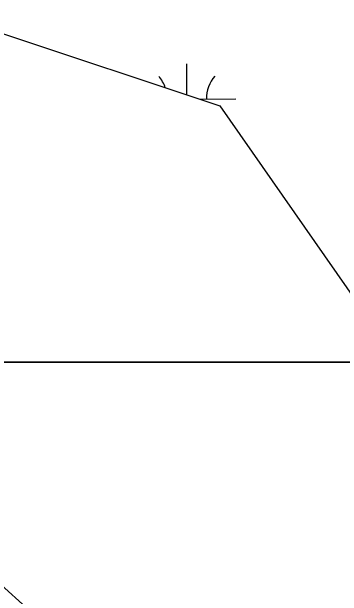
# Model space of a CAD drawing. Extents: x 3313442 to 3351311, y 721974 to 747360.
# Drawn here: x 3318484 to 3318821, y 744303 to 744900 of the extents above; entities that cross this region are included whole.
import ezdxf

# ---------------------------------------------------------------- set-up
doc = ezdxf.new("R2010")
doc.units = 0
for name, color, linetype in [('V-RIVR-EDGE', 7, 'Continuous'), ('V-SITE-VEGE', 7, 'Continuous'), ('V-WETL-SWMP', 7, 'Continuous')]:
    doc.layers.add(name, color=color, linetype=linetype)

msp = doc.modelspace()

# ---------------------------------------------------------------- linework, layer by layer
at = {"layer": 'V-RIVR-EDGE'}
msp.add_spline([(3318498.68, 745537.65), (3318513.85, 745518.78), (3318537.81, 745482.26), (3318552.88, 745460.51), (3318569.51, 745441.85), (3318622.9, 745390.92), (3318665.81, 745336.52), (3318694.78, 745289.91), (3318739.21, 745221.55), (3318748.46, 745199.42), (3318766.24, 745176.11), (3318793.31, 745143.08), (3318820.76, 745111.6), (3318857.11, 745070.02), (3318882.25, 745041.64), (3318908.95, 745019.47), (3318932.18, 745002.35), (3318968.94, 744970.07), (3319007.6, 744922.28), (3319047.44, 744876.81), (3319067.15, 744851.16), (3319078.35, 744830.58), (3319078.31, 744817.4), (3319088.36, 744803.8), (3319109.61, 744771.56), (3319128.16, 744744.75), (3319152.13, 744716.39), (3319183.07, 744679.08), (3319210.14, 744649.93), (3319251.93, 744611.04), (3319290.23, 744573.33), (3319324.64, 744532.53), (3319351.29, 744490.97), (3319370.23, 744462.61), (3319402.31, 744422.2), (3319436.34, 744381.01), (3319475.77, 744331.66), (3319564.29, 744212.77), (3319618.4, 744140.51), (3319643.91, 744108.26), (3319671.73, 744063.98), (3319693.32, 744014.68), (3319731.54, 743943.23), (3319762.02, 743879.94), (3319804.9, 743815.07), (3319833.88, 743772.34), (3319853.57, 743733.9), (3319872.45, 743685.76), (3319882.81, 743642.69), (3319892.05, 743613.2), (3319899.75, 743591.85), (3319922.89, 743540.21), (3319951.43, 743476.15), (3319980.33, 743400.07), (3320008.06, 743321.67), (3320019.98, 743282.47), (3320048.47, 743197.86), (3320069.21, 743117.53), (3320079.95, 743067.87), (3320107.61, 742961.15), (3320122.93, 742883.56), (3320139.73, 742778.42), (3320145.04, 742729.93), (3320157.11, 742591.45), (3320159.37, 742565.08), (3320177.98, 742408.75), (3320178.67, 742371.52), (3320182.25, 742251.29), (3320182.49, 742194.67), (3320183.51, 742135.33), (3320182.34, 742133.01), (3320175.75, 742131.47), (3320173.4, 742125.66), (3320172.61, 742117.13), (3320173.76, 742113.25), (3320177.63, 742110.53), (3320186.16, 742106.63), (3320187.68, 742097.32), (3320177.95, 742081.44), (3320173.28, 742074.09), (3320169.37, 742062.07), (3320168.06, 742003.91), (3320161.25, 741915.89), (3320154.84, 741831.37), (3320145.33, 741749.95), (3320133.86, 741661.56), (3320125.64, 741628.62), (3320112.26, 741549.93), (3320096.14, 741462.32), (3320060.15, 741335.21), (3320039.44, 741272.83), (3320029.64, 741230.97), (3320023.74, 741195.31), (3320018.97, 741147.62), (3320008.38, 741098.39), (3319995.76, 741016.6), (3319986.31, 740958.45), (3319979.62, 740916.58), (3319965.51, 740859.23), (3319945.61, 740808.47), (3319935.44, 740775.15), (3319929.54, 740739.1), (3319916.97, 740675.53), (3319905.6, 740623.98), (3319888.8, 740576.32), (3319877.45, 740533.3), (3319870.02, 740506.17), (3319870.36, 740490.27), (3319870.65, 740449.55), (3319865.48, 740397.99), (3319852.51, 740327.05), (3319837.64, 740272.41), (3319815.39, 740216.23), (3319803.68, 740181.75), (3319796.99, 740144.92), (3319792.65, 740113.52), (3319789.42, 740061.17), (3319789.71, 740024.33), (3319778.34, 739973.17), (3319769.29, 739919.29), (3319757.09, 739849.51), (3319744.95, 739798.74), (3319739.38, 739744.08), (3319733.12, 739720.43), (3319722.56, 739683.62), (3319717.39, 739631.28), (3319713.8, 739591.34), (3319708.96, 739518.06), (3319707.31, 739476.57), (3319709.06, 739402.88), (3319709.52, 739275.3), (3319710.25, 739253.96), (3319712.88, 739220.99), (3319716.29, 739188.8), (3319729.3, 739119.35), (3319742.32, 739051.45), (3319747.61, 738992.49), (3319752.41, 738895.53), (3319752.9, 738782.29), (3319758.14, 738705.88), (3319765.71, 738629.85), (3319766.75, 738578.27), (3319775.84, 738493.32), (3319785.29, 738391.69), (3319799.38, 738288.11), (3319801.2, 738238.47), (3319799.52, 738187.67), (3319797.85, 738137.65), (3319795.43, 738102.37), (3319799.25, 738076.76), (3319808.07, 738037.96), (3319812.28, 738017.4)], degree=3, dxfattribs=at)
at = {"layer": 'V-SITE-VEGE'}
msp.add_line((3319167.56, 744542.26), (3317559.41, 744542.26), dxfattribs=at)
msp.add_lwpolyline([(3317559.41, 744542.26), (3319167.56, 744542.26), (3319149.12, 744574.96), (3319132.11, 744613.21), (3319095.76, 744661.7), (3319061.38, 744704.67), (3319034.9, 744739.75), (3319002.49, 744784.3), (3318973.64, 744826.88), (3318949.53, 744864.33), (3318919.09, 744908.88), (3318831.78, 745005.44), (3318810.84, 745030.28), (3318787.92, 745057.08), (3318759.08, 745092.56), (3318738.93, 745120.15), (3318712.45, 745150.89), (3318682.44, 745176.51), (3318648.48, 745200.54), (3318616.48, 745234.82)], dxfattribs=at)
at = {"layer": 'V-WETL-SWMP'}
for p, q in [((3318434.5, 744890.99), (3318695.71, 744803.92)), ((3318662.09, 744815.13), (3318661.91, 744846.59)), ((3318675.46, 744810.67), (3318712.12, 744810.88)), ((3318695.71, 744803.92), (3318974.34, 744403.4)), ((3318626.06, 744177.01), (3318451.92, 744333.74))]:
    msp.add_line(p, q, dxfattribs=at)
for centre, start, end in [((3318606.87, 744810.75), 19.38799, 41.10145), ((3318717.36, 744811.39), 139.55779, 181.10145)]:
    msp.add_arc(centre, 35.25, start, end, dxfattribs=at)

doc.saveas('drawing.dxf')
